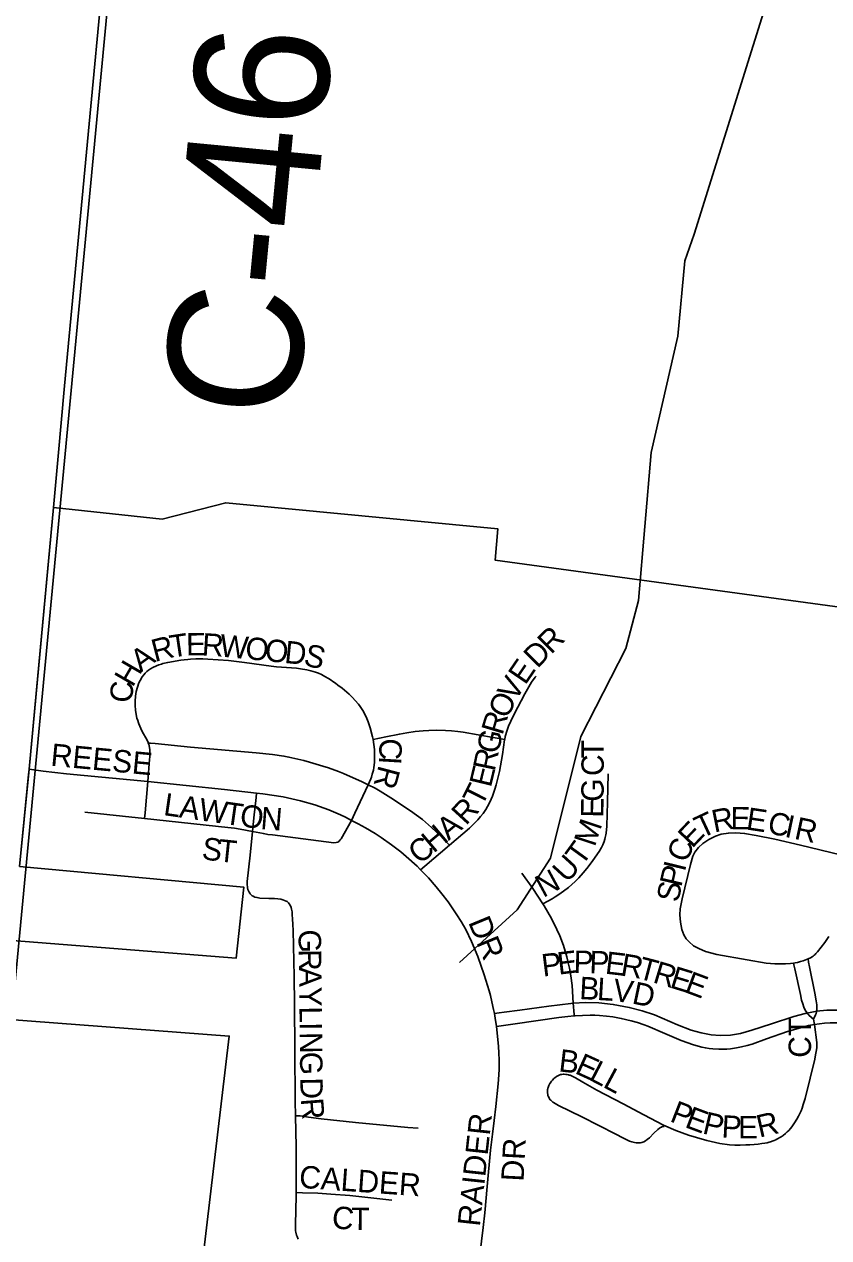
# Model space of a CAD drawing. Extents: x 1410790 to 1770854, y 448063 to 770588.
# Drawn here: x 1524817 to 1526610, y 652525 to 655233 of the extents above; entities that cross this region are included whole.
import ezdxf

# ---------------------------------------------------------------- set-up
doc = ezdxf.new("R2010")
doc.units = 0
for name, color, linetype in [('GM_X_City_Street', 7, 'Continuous'), ('GM_X_City_Street_Text', 7, 'Continuous'), ('GM_X_Corporation', 7, 'Continuous'), ('GM_X_County_Road', 7, 'Continuous'), ('GM_X_County_Road_Text', 7, 'Continuous'), ('GM_X_Minor_River', 7, 'Continuous'), ('GM_X_Section', 7, 'Continuous')]:
    doc.layers.add(name, color=color, linetype=linetype)

msp = doc.modelspace()

# ---------------------------------------------------------------- linework, layer by layer
at = {"layer": 'GM_X_City_Street'}
for points in [[(1525093.2, 653629), (1525092.9, 653629.9), (1525090.5, 653635.3), (1525079.7, 653654.9), (1525076.3, 653661.5), (1525072, 653671.6), (1525068.7, 653681.3), (1525067.9, 653683.9), (1525066.8, 653688.6), (1525065.1, 653697.2), (1525064.4, 653702.5), (1525063.8, 653712.6), (1525064, 653722.7), (1525064.8, 653733.5), (1525066.2, 653743.7), (1525068.8, 653753.7), (1525072.4, 653763.6), (1525074.9, 653768.3), (1525079.8, 653776.6), (1525082.9, 653780.8), (1525086, 653784.7), (1525089.9, 653788.3), (1525093.8, 653791.3), (1525098.4, 653794.7), (1525103.3, 653797.6), (1525111.6, 653801.3), (1525117, 653803.4), (1525122.4, 653805.2), (1525125.8, 653806.2), (1525136.6, 653808.8), (1525166, 653814.1), (1525173.3, 653814.9), (1525181.3, 653815.6), (1525187.6, 653816.1), (1525199, 653816.5), (1525215, 653816.7), (1525226.2, 653816.3), (1525271.9, 653813), (1525307.4, 653808.5), (1525367, 653800.4), (1525379.2, 653799.1), (1525423.7, 653795.7), (1525432.8, 653794.6), (1525446.4, 653792.4), (1525455.4, 653790.3), (1525466, 653787.2), (1525472.4, 653784.8), (1525479.2, 653781.8), (1525487, 653777.7), (1525494.8, 653772.9), (1525500.9, 653769), (1525504.5, 653766.6), (1525510.8, 653762.2), (1525516.1, 653758.3), (1525525.5, 653751.1), (1525531, 653746.7), (1525541.1, 653738), (1525548.4, 653730.9), (1525554.6, 653724.2), (1525561.5, 653715.7), (1525565.2, 653710.6), (1525571.2, 653701.7), (1525575, 653695.1), (1525580.6, 653683.9), (1525583.5, 653676.4), (1525587.9, 653663), (1525593.4, 653643), (1525594.4, 653637)], [(1525887.8, 653637.1), (1525889.2, 653643.5), (1525893.2, 653657.4), (1525896.5, 653666.4), (1525901.2, 653677.5), (1525908.9, 653693.1), (1525932.8, 653739), (1525947.7, 653764.7), (1525955.6, 653775.8), (1525957.9, 653778.4)], [(1525594.4, 653637), (1525623.1, 653642.9), (1525653.1, 653649.1), (1525669.7, 653651.9), (1525688.5, 653654.6), (1525705.7, 653656.4), (1525718.9, 653657.3), (1525735.2, 653657.6), (1525755.5, 653657.3), (1525769.3, 653656.1), (1525783.7, 653654.7), (1525795.5, 653653), (1525862.2, 653641.5), (1525887.8, 653637.1)], [(1525092.3, 653543.1), (1525095.8, 653592.1), (1525096.2, 653598.3), (1525096.4, 653608.2), (1525096.2, 653614), (1525095.7, 653619.2), (1525095, 653623), (1525094, 653626.8), (1525093.2, 653629)], [(1525093.2, 653629), (1525098.4, 653628.8), (1525108.7, 653628.2), (1525187.1, 653619.4), (1525333.9, 653607), (1525369.9, 653603.7), (1525395.6, 653599.8), (1525406.7, 653597.5), (1525439.9, 653589.8), (1525452.6, 653586.5), (1525482.6, 653577.7), (1525494.7, 653573.7), (1525517.6, 653565.2), (1525528.4, 653560.8), (1525569.8, 653542.6), (1525577.6, 653538.9), (1525583.2, 653536)], [(1525594.4, 653637), (1525596.3, 653625.4), (1525597.4, 653614.8), (1525597.8, 653608.2), (1525597.8, 653595.5), (1525597.3, 653585.3), (1525596, 653574.3), (1525595, 653568.3), (1525592.6, 653559.2), (1525590.5, 653552.6), (1525589.2, 653549.4), (1525586.1, 653542.2), (1525583.2, 653536)], [(1525764.8, 653401.2), (1525809.3, 653439.1), (1525817.9, 653447.2), (1525827.6, 653457.3), (1525834.1, 653464.8), (1525839.5, 653471.8), (1525845.5, 653480.5), (1525849.6, 653487.2), (1525854.9, 653497.2), (1525860.4, 653510.2), (1525866, 653525.9), (1525868.9, 653535.6), (1525875.9, 653565.4), (1525882.7, 653603.7), (1525887.6, 653636.3), (1525887.8, 653637.1)], [(1524827.2, 653570.3), (1524858.6, 653566.5), (1524911, 653560.1), (1525092.3, 653543.1)], [(1525085, 653460.6), (1525086.2, 653473.3), (1525092.3, 653543.1)], [(1525092.3, 653543.1), (1525263.4, 653525.1), (1525334.6, 653517.3)], [(1525583.2, 653536), (1525553.7, 653472.7), (1525546.2, 653456.5)], [(1525583.2, 653536), (1525598.9, 653528), (1525610.4, 653521.4), (1525634.3, 653506.9), (1525678, 653477.6), (1525704.5, 653458), (1525724.7, 653440.8), (1525745.8, 653421), (1525754.7, 653411.8), (1525764.8, 653401.2)], [(1525973.1, 653270), (1525983.9, 653276.1), (1525993.8, 653281.6), (1526000.5, 653285.7), (1526010.9, 653292.6), (1526029.9, 653307), (1526037.9, 653313.7), (1526045.2, 653320.4), (1526053.1, 653328.5), (1526062.6, 653339.2), (1526070.7, 653348.9), (1526083, 653364.7), (1526089.6, 653374), (1526098.4, 653387.2), (1526103.5, 653396.1), (1526106.5, 653402.2), (1526109.5, 653409.3), (1526111.1, 653414.4), (1526112.1, 653418.3), (1526113.4, 653424.2), (1526114, 653428), (1526115.3, 653443.2), (1526116.8, 653497.4), (1526118.5, 653559.9)], [(1525325.7, 653431.4), (1525328.8, 653461.8), (1525333.4, 653507.5), (1525334.6, 653517.3)], [(1525334.6, 653517.3), (1525348.4, 653515.8), (1525394, 653508.7), (1525432.8, 653500.2), (1525464.6, 653491.2), (1525495.9, 653480), (1525521.9, 653468.6), (1525532.6, 653463.5), (1525546.2, 653456.5)], [(1524951.9, 653474.9), (1525085, 653460.6)], [(1525085, 653460.6), (1525270.7, 653440.8), (1525285.4, 653438.9), (1525297.8, 653436.7), (1525325.7, 653431.4)], [(1525325.7, 653431.4), (1525349.8, 653426.8), (1525359.6, 653425.2), (1525370.3, 653423.8), (1525506.9, 653406.6), (1525511.8, 653406.9), (1525515.6, 653408), (1525518.3, 653409.4), (1525521.3, 653412.7), (1525523, 653415.3), (1525546.2, 653456.5)], [(1525546.2, 653456.5), (1525561.2, 653448.7), (1525577.3, 653439.6), (1525598.9, 653426.8), (1525612.4, 653417.9), (1525635.6, 653401.6), (1525656, 653386), (1525668, 653375.9), (1525692.4, 653354), (1525700.1, 653346.1)], [(1525313.9, 653320.2), (1525320.1, 653378.6), (1525325.7, 653431.4)], [(1526636.5, 653379.3), (1526547.4, 653400.9), (1526490.1, 653414.2), (1526448.3, 653422.4), (1526422.6, 653427.4), (1526403, 653428.8), (1526386.6, 653428.1), (1526370.5, 653425.3), (1526358, 653421.2), (1526343.3, 653413.9), (1526329.8, 653404.7), (1526320.1, 653395.8), (1526312.1, 653385.4), (1526307.7, 653376.6), (1526302.4, 653357.7), (1526283.4, 653281.3), (1526279.2, 653258.7), (1526278.3, 653245.6), (1526279.6, 653229.3), (1526282.9, 653213.2), (1526287.5, 653200.9), (1526292.6, 653192.5), (1526299, 653185.1), (1526309.2, 653176.8), (1526320.5, 653170.2), (1526335.8, 653164.2), (1526361.1, 653157.5), (1526428.8, 653145), (1526470.8, 653137.9), (1526490.4, 653136.2), (1526507.3, 653136), (1526513.7, 653136.2), (1526524.8, 653137.2), (1526532, 653138.2)], [(1525700.1, 653346.1), (1525710, 653354.5), (1525764.8, 653401.2)], [(1525421.5, 652797.2), (1525421, 652829.7), (1525419.8, 652944.4), (1525418.9, 653046.1), (1525418.2, 653108.3), (1525416.1, 653210.8), (1525415.6, 653223.8), (1525415, 653237), (1525414.3, 653245.6), (1525413.6, 653252), (1525413.1, 653255.7), (1525412.5, 653258.3), (1525411.4, 653262), (1525409.4, 653266.9), (1525407.5, 653270), (1525405.7, 653272.3), (1525402.5, 653275.1), (1525400.8, 653276.1), (1525396.9, 653278), (1525393.5, 653279.1), (1525388.6, 653280.3), (1525382, 653281.2), (1525374.6, 653281.8), (1525361.9, 653281.9), (1525342.2, 653283.1), (1525335.6, 653284.1), (1525330.4, 653285.4), (1525326.7, 653287.1), (1525325, 653288.1), (1525323.7, 653289), (1525321.9, 653290.7), (1525320.5, 653292.2), (1525319.4, 653293.7), (1525317.8, 653296.2), (1525316.4, 653299.2), (1525315.3, 653301.9), (1525314.5, 653305.7), (1525314.1, 653308.4), (1525313.7, 653312.8), (1525313.9, 653320.2)], [(1525700.1, 653346.1), (1525717.8, 653328.1), (1525734.9, 653308.3), (1525747.8, 653292.6), (1525761.5, 653274.7), (1525772.4, 653259.2), (1525781.4, 653245.8), (1525790.6, 653230.9), (1525801, 653213), (1525814.1, 653186.3), (1525828, 653152.6), (1525842.3, 653112.1), (1525853.1, 653076), (1525855.9, 653065.5), (1525859.3, 653051.8), (1525863.1, 653034.4), (1525864.8, 653025.3)], [(1525973.1, 653270), (1525950.9, 653304.2), (1525925.9, 653338.8)], [(1526040.6, 653048.3), (1526038, 653088), (1526035.2, 653109.3), (1526032.2, 653126.6), (1526029.7, 653138.9), (1526026.4, 653152.3), (1526018.9, 653177.6), (1526010.6, 653198.6), (1526004.3, 653213.1), (1525992.5, 653237.5), (1525975.9, 653265.7), (1525973.1, 653270)], [(1526564.3, 653147.2), (1526569.7, 653149.9), (1526573.1, 653151.7), (1526575.7, 653153.5), (1526578, 653155.4), (1526580, 653157.3), (1526582, 653159.3), (1526585.2, 653163.2), (1526601.8, 653183.6), (1526610.9, 653197.2)], [(1526532, 653138.2), (1526535.5, 653138.7), (1526540.5, 653139.7), (1526547.1, 653141.2), (1526553.4, 653143.1), (1526564.3, 653147.2)], [(1526561.9, 653026.6), (1526561.2, 653027.5), (1526557.8, 653033.1), (1526554.9, 653039.6), (1526552.3, 653047.3), (1526550, 653055.6), (1526547.4, 653068), (1526534.8, 653124.9), (1526532.9, 653133.9), (1526532, 653138.2)], [(1526583.3, 653030.4), (1526583.6, 653031.8), (1526583.9, 653036.4), (1526583.9, 653039.5), (1526583.6, 653044.9), (1526582.5, 653053.8), (1526579.4, 653070.6), (1526567.4, 653129.8), (1526565.5, 653140.4), (1526564.3, 653147.2)], [(1526040.6, 653048.3), (1526067.9, 653049.9), (1526097.4, 653049.4), (1526130, 653045.8), (1526165.5, 653039), (1526194.1, 653031.7), (1526222.1, 653022.4), (1526273.4, 653000.6), (1526304, 652988.6), (1526326, 652982.1), (1526348.6, 652977.9), (1526368.2, 652976.4), (1526391.1, 652977.5), (1526413.7, 652981.3), (1526439.1, 652988), (1526482.7, 653002.5), (1526532.5, 653019.1), (1526557.8, 653025.9), (1526561.9, 653026.6)], [(1525864.8, 653025.3), (1525875.3, 653026.8), (1525886.4, 653028.5), (1525921.3, 653032.9), (1525986.3, 653041.9), (1526035.1, 653048), (1526040.6, 653048.3)], [(1525864.8, 653025.3), (1525866.8, 653015.1), (1525869.6, 652996.2)], [(1526042.6, 653020.3), (1526042.4, 653023), (1526040.6, 653048.3)], [(1526561.9, 653026.6), (1526580.3, 653030), (1526583.3, 653030.4)], [(1526576.6, 653013), (1526567, 653021.4), (1526564.5, 653023.7), (1526561.9, 653026.6)], [(1526576.6, 653013), (1526581.1, 653022.5), (1526582.2, 653025.6), (1526583.2, 653029.3), (1526583.3, 653030.4)], [(1526583.3, 653030.4), (1526606.3, 653032.8), (1526635.7, 653033.2), (1526665.1, 653031.4), (1526697.4, 653027), (1526735.8, 653018.9), (1526750.4, 653015.2), (1526783.5, 653006.7)], [(1525826.4, 652442.4), (1525828.2, 652456.2), (1525832.3, 652487.2), (1525839.9, 652548.4), (1525843.5, 652581), (1525848.5, 652639.6), (1525856.1, 652720.7), (1525860.5, 652756.1), (1525864.4, 652787.1), (1525868.2, 652817.8), (1525873.3, 652869), (1525874.9, 652888.4), (1525875.4, 652901.7), (1525875.4, 652922.5), (1525875, 652937.2), (1525873.9, 652953), (1525869.6, 652996.2)], [(1525869.6, 652996.2), (1525910.9, 653002.5), (1526008.7, 653016.6), (1526028.7, 653019), (1526042.6, 653020.3)], [(1526243.3, 652773.8), (1526240.7, 652773.2), (1526238.5, 652772.5), (1526237.4, 652772.1), (1526235.1, 652771), (1526232.9, 652769.5), (1526229.4, 652766.7), (1526220.6, 652758.8), (1526210.5, 652748), (1526205.9, 652744.1), (1526201.6, 652741.2), (1526198.1, 652739.5), (1526193.6, 652738), (1526190.6, 652737.3), (1526185.9, 652736.8), (1526180.9, 652737), (1526177.3, 652737.5), (1526171.1, 652739.2), (1526166.4, 652740.8), (1526155.4, 652745.7), (1526151, 652748), (1526135.9, 652756.1), (1526059.7, 652794.8), (1526007.7, 652820.5), (1526000.5, 652824.5), (1525996.9, 652826.8), (1525994.9, 652828.1), (1525993.8, 652829), (1525992, 652830.5), (1525990.4, 652831.9), (1525989, 652833.3), (1525987.8, 652835.1), (1525986.9, 652836.8), (1525985.9, 652838.6), (1525985, 652840.8), (1525984.3, 652842.9), (1525983.8, 652845), (1525983.4, 652848.6), (1525983.2, 652851.1), (1525983.3, 652852.2), (1525983.4, 652854.4), (1525983.6, 652855.7), (1525983.9, 652857.6), (1525984.2, 652858.9), (1525984.7, 652860.8), (1525985.3, 652862.7), (1525986.1, 652864.6), (1525987, 652866.7), (1525987.8, 652868.2), (1525988.6, 652869.4), (1525989.3, 652870.4), (1525990.6, 652872.4), (1525992.5, 652874.6), (1525994.3, 652877), (1525997.5, 652880.3), (1525999.9, 652882.3), (1526003.5, 652885), (1526006.1, 652886.7), (1526009.2, 652888.3), (1526012.2, 652889.2), (1526015.2, 652889.8), (1526018.1, 652890), (1526020.5, 652890), (1526023.9, 652889.7), (1526027.2, 652889.3), (1526030.3, 652888.7), (1526031.8, 652888.3), (1526033.5, 652887.8), (1526039.6, 652885.3), (1526045.8, 652882), (1526062, 652872.6), (1526093.6, 652854.6), (1526152, 652824.3), (1526198.2, 652799.7), (1526241.9, 652776.5), (1526269.2, 652764.4), (1526297.6, 652754.2), (1526315.4, 652748.7), (1526338.7, 652742), (1526367.8, 652735.6), (1526388.9, 652732.9), (1526400.9, 652732.1), (1526412.7, 652731.9), (1526425.3, 652732.3), (1526434.8, 652732.8), (1526444, 652733.5), (1526453.3, 652734.3), (1526461.5, 652735.3), (1526467.8, 652736.3), (1526473.2, 652737.3), (1526477.5, 652738.3), (1526480.4, 652739.2), (1526486.5, 652741.3), (1526488.8, 652742.2), (1526492.2, 652743.6), (1526493.4, 652744.2), (1526496.4, 652745.9), (1526501.3, 652748.6), (1526504.7, 652750.7), (1526508.7, 652753.6), (1526514.1, 652757.9), (1526517.8, 652761.3), (1526521.1, 652764.7), (1526525.1, 652769.3), (1526528, 652773), (1526534.1, 652781.7), (1526539.1, 652789.6), (1526542.8, 652796.5), (1526546.4, 652803.6), (1526548.6, 652808.5), (1526551, 652814.4), (1526553.7, 652822.3), (1526558, 652836.2), (1526569.3, 652881), (1526579.2, 652923.8), (1526581.2, 652933.1), (1526582.5, 652940.7), (1526583.5, 652949.1), (1526583.5, 652960.9), (1526579, 653001.3)], [(1526042.6, 653020.3), (1526044.7, 653020.5), (1526061.2, 653021.3), (1526078.1, 653021.5), (1526088.7, 653021.5), (1526099.3, 653021), (1526115.2, 653019.6), (1526129, 653017.9), (1526147.7, 653014.5), (1526169.7, 653009.2), (1526183.9, 653005.4), (1526198.6, 653000.6), (1526207.3, 652997.3), (1526244.8, 652980.8), (1526281, 652965.3), (1526308.9, 652955.5), (1526327.4, 652950.5), (1526335.3, 652948.8), (1526343.7, 652947.4), (1526351.9, 652946.5), (1526365.3, 652945.7), (1526371.3, 652945.7), (1526383.5, 652946.2), (1526391.1, 652946.9), (1526404.5, 652948.8), (1526415.8, 652951), (1526428.7, 652954.1), (1526440, 652957.5), (1526472, 652968.7), (1526518.4, 652985.2), (1526552.3, 652995.2), (1526565.2, 652998.8), (1526579, 653001.3)], [(1526579, 653001.3), (1526576.6, 653013)], [(1526579, 653001.3), (1526601.1, 653004), (1526613.4, 653004.7), (1526628.1, 653004.9), (1526642.3, 653004.7), (1526656.6, 653003.4), (1526677.4, 653000.8), (1526689.1, 652998.8), (1526711.3, 652994.2), (1526744.2, 652987.2), (1526777, 652980.3)], [(1525422.7, 652626.3), (1525422.8, 652629.4), (1525422.5, 652728), (1525421.5, 652797.2)], [(1525421.5, 652797.2), (1525425.2, 652797.1), (1525432, 652796.9), (1525450.3, 652794.5), (1525478.9, 652790.2), (1525555, 652782.1), (1525672, 652771.4), (1525694.8, 652769.4)], [(1525427.5, 652522.1), (1525424.8, 652527.7), (1525423.8, 652530.8), (1525422, 652537.9), (1525421.6, 652541), (1525421.1, 652548.5), (1525421.4, 652562.5), (1525421.9, 652579), (1525422.7, 652626.3)], [(1525422.7, 652626.3), (1525436.8, 652625.8), (1525471.5, 652624.6), (1525500, 652622.7), (1525542.5, 652619.6), (1525636.5, 652609)]]:
    msp.add_lwpolyline(points, dxfattribs=at)
at = {"layer": 'GM_X_Corporation'}
for points in [[(1524790.4, 653188.4), (1525288.9, 653148.8), (1525306.4, 653307.1), (1524806, 653353.8), (1524827.2, 653570.3), (1524882, 654154.2), (1525124, 654128.4), (1525266, 654165.2), (1525872.9, 654106.7), (1525866.4, 654037), (1527049, 653875.3), (1527133.9, 654001.9), (1527174.9, 654061.1), (1527325.2, 654273.4), (1527403.4, 654363.1), (1527858.7, 653955.3), (1528025, 653939), (1528014.1, 653795), (1528807, 653728)], [(1524720.1, 652442.7), (1525205.4, 652396.4), (1525273.6, 652975), (1524773.8, 653012.8)]]:
    msp.add_lwpolyline(points, dxfattribs=at)
at = {"layer": 'GM_X_County_Road'}
for points in [[(1524882.1, 654154.2), (1524892.3, 654268.7), (1524906.1, 654425.6), (1524916.7, 654536.6), (1524961.4, 655010.3), (1524992.1, 655333.8), (1524992.4, 655350.2), (1524993.5, 655366.6), (1524995.3, 655395.4)], [(1524827.2, 653570.3), (1524843.5, 653748), (1524882.1, 654154.2)], [(1524806, 653353.8), (1524826.1, 653558.8), (1524827.2, 653570.3)]]:
    msp.add_lwpolyline(points, dxfattribs=at)
at = {"layer": 'GM_X_Minor_River'}
msp.add_lwpolyline([(1526509.5, 655402), (1526310.4, 654764.5), (1526289.2, 654704.8), (1526273.8, 654536.8), (1526214.5, 654277.4), (1526185.9, 653947.2), (1526157.7, 653839.6), (1526057.6, 653643.2), (1525990.1, 653371.9), (1525915.7, 653257.2), (1525787.1, 653139.6)], dxfattribs=at)
at = {"layer": 'GM_X_Section'}
for points in [[(1519790, 657541.4), (1525082.9, 657079.6), (1525172.7, 657070.1), (1524666.4, 651730.2), (1519360.1, 652231.2)], [(1525172.7, 657070.1), (1530204.9, 656579), (1530308.8, 656571.2), (1529818.7, 651249.1), (1524666.4, 651730.2)]]:
    msp.add_lwpolyline(points, close=True, dxfattribs=at)

# ---------------------------------------------------------------- texts
at = {"layer": 'GM_X_City_Street_Text'}
for s, rotation, p in [('R', 14.5841, (1525107.6, 653809.5)), ('T', 8.472, (1525144.5, 653819.2)), ('E', 0.5191, (1525177.5, 653824.2)), ('R', 356.4767, (1525211.8, 653824.6)), ('W', 354.4768, (1525250.8, 653822.2)), ('O', 354.1981, (1525307.7, 653816.7)), ('O', 354.2253, (1525351.5, 653812.2)), ('R', 44.9914, (1525991.4, 653825.1)), ('A', 36.1704, (1525076.5, 653785.6)), ('D', 354.1981, (1525395.3, 653807.8)), ('S', 345.2182, (1525437, 653803.7)), ('D', 45.4095, (1525960.6, 653793.9)), ('H', 59.9528, (1525058.1, 653751.6)), ('E', 55.552, (1525933.6, 653756.6)), ('V', 59.9229, (1525912.1, 653719.4)), ('C', 86.1601, (1525057.2, 653717.8)), ('O', 63.8455, (1525893.2, 653680.7)), ('R', 73.4542, (1525882.7, 653644.8)), ('G', 77.6549, (1525873.5, 653602.7)), ('REESE', 354.5575, (1524874, 653578.5)), ('C', 269.5021, (1525608.5, 653639.6)), ('T', 89.9956, (1526108.9, 653595)), ('I', 266.5437, (1525608.2, 653600.7)), ('R', 78.3152, (1525865.5, 653564.1)), ('C', 89.994, (1526108.9, 653555.4)), ('R', 255.257, (1525607.3, 653581.3)), ('E', 76.5085, (1525857, 653528.2)), ('T', 63.1808, (1525836.7, 653484.9)), ('G', 89.3846, (1526108.4, 653497.7)), ('L', 351.7752, (1525125.3, 653468.4)), ('A', 351.7831, (1525160.1, 653463.4)), ('W', 351.7677, (1525203.7, 653457.1)), ('T', 351.7894, (1525260.3, 653448.9)), ('O', 351.7756, (1525295.2, 653443.8)), ('N', 355.449, (1525342.2, 653437.2)), ('R', 47.5405, (1525801.5, 653443.4)), ('E', 89.1356, (1526107.8, 653462.2)), ('R', 11.3671, (1526355, 653429.1)), ('E', 359.2077, (1526391, 653436.6)), ('E', 351.499, (1526424.5, 653436.3)), ('A', 40.056, (1525762.7, 653410.2)), ('M', 71.7655, (1526088.6, 653395.8)), ('E', 46.5649, (1526305.9, 653392.5)), ('T', 25.1168, (1526326.1, 653415.1)), ('C', 347.9875, (1526471.4, 653428.5)), ('I', 347.9312, (1526510.1, 653420.3)), ('R', 347.9137, (1526531.6, 653415.7)), ('H', 40.0461, (1525729, 653381.9)), ('S', 352.4649, (1525210.6, 653370)), ('T', 354.0454, (1525246.9, 653365.2)), ('C', 40.0481, (1525698.7, 653356.4)), ('T', 54.0305, (1526060.2, 653352.3)), ('C', 68.5684, (1526294.2, 653359.8)), ('U', 47.6139, (1526026.7, 653315.1)), ('N', 28.4081, (1525973.6, 653282.9)), ('P', 76.8518, (1526281.5, 653306)), ('I', 76.2925, (1526289.5, 653340.2)), ('S', 80.5332, (1526275.9, 653272.1)), ('DR', 292.3821, (1525805.8, 653229.5)), ('G', 270.6776, (1525428.1, 653212.8)), ('R', 270.6679, (1525428.6, 653168.8)), ('P', 7.0386, (1525973.2, 653107.7)), ('E', 7.0115, (1526008.1, 653112)), ('P', 358.9892, (1526041.2, 653116.2)), ('P', 358.3334, (1526076.2, 653115.6)), ('E', 353.3189, (1526110.3, 653114.6)), ('R', 350.5836, (1526144.6, 653110.6)), ('T', 345.2182, (1526182.4, 653104.4)), ('R', 343.1472, (1526216, 653095.6)), ('E', 342.835, (1526253.8, 653084.1)), ('A', 270.6853, (1525429.1, 653129.2)), ('B', 356.963, (1526053.4, 653057.9)), ('L', 356.5004, (1526092.8, 653055.8)), ('V', 352.6581, (1526127.1, 653053.8)), ('E', 339.4567, (1526286.7, 653074)), ('Y', 270.6776, (1525429.6, 653085.2)), ('D', 348.0686, (1526169.7, 653048.3)), ('L', 270.6694, (1525430.1, 653041.2)), ('I', 270.6826, (1525430.5, 653006)), ('CT', 90, (1526570.9, 652926.7)), ('N', 270.6776, (1525430.8, 652984)), ('B', 353.3058, (1526006.7, 652896.6)), ('G', 270.6776, (1525431.3, 652940)), ('E', 335.5244, (1526042.1, 652893.1)), ('L', 332.4514, (1526073.5, 652878.8)), ('L', 331.8889, (1526104.6, 652862.6)), ('D', 271.0746, (1525432, 652882.4)), ('R', 274.5368, (1525433, 652835.2)), ('P', 338.6908, (1526253.9, 652785.8)), ('E', 339.3731, (1526287.3, 652772.8)), ('P', 346.7949, (1526326.8, 652758.4)), ('RAIDER', 83.7743, (1525832.3, 652549)), ('P', 357.0825, (1526370.6, 652749)), ('E', 359.7969, (1526408.3, 652747.1)), ('R', 12.9448, (1526455.7, 652748.4)), ('DR', 86.9827, (1525929.8, 652649.9)), ('CALDER', 355.9129, (1525428.3, 652636.9)), ('C', 353.8435, (1525500.7, 652547.2)), ('T', 359.1481, (1525545.1, 652542.7))]:
    msp.add_text(s, height=50, rotation=rotation, dxfattribs=at).set_placement(p)
at = {"layer": 'GM_X_County_Road_Text'}
msp.add_text('C-46', height=300, rotation=84.5273, dxfattribs=at).set_placement((1525422.8, 654347.5))

doc.saveas('drawing.dxf')
